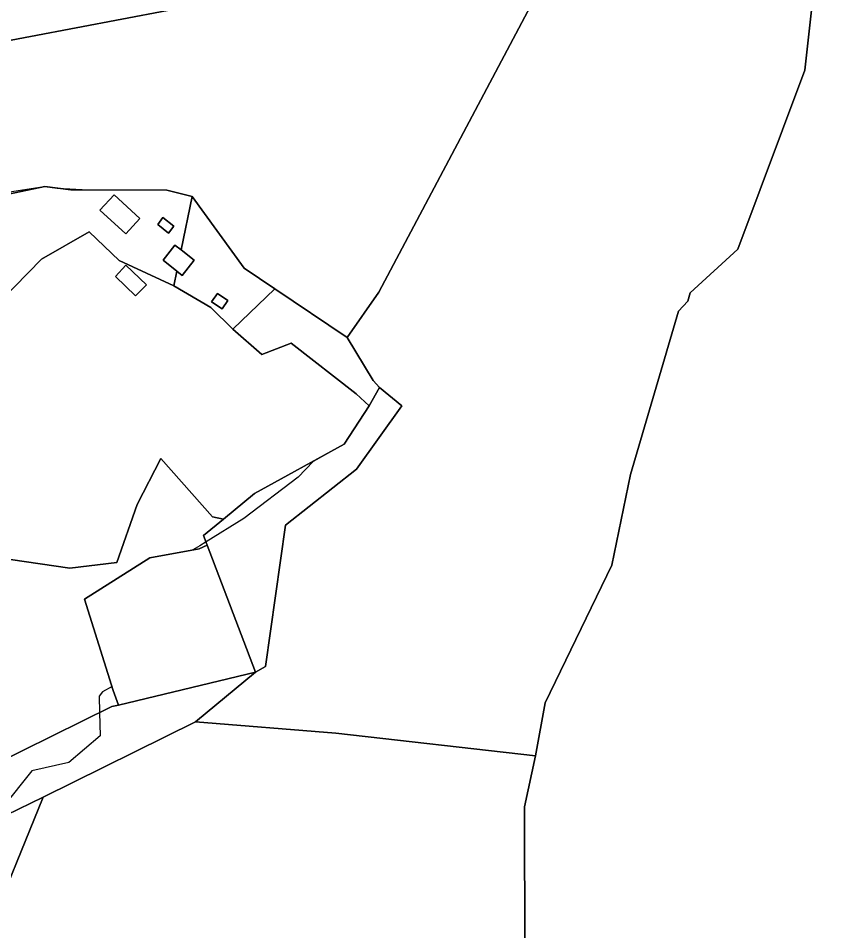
# Model space of a CAD drawing. Extents: x -477304 to -465429, y -1159113 to -1149210.
# Drawn here: x -470641.9 to -470326.3, y -1151305.4 to -1150947.2 of the extents above; entities that cross this region are included whole.
import ezdxf

# ---------------------------------------------------------------- set-up
doc = ezdxf.new("R2010")
doc.units = 0
for name, color, linetype in [('BPEJ_s', 7, 'Continuous'), ('orna_s', 7, 'Continuous'), ('ostatni_s', 7, 'Continuous'), ('PUPFL_s', 7, 'Continuous'), ('trav_porost_s', 7, 'Continuous'), ('zahrada_s', 7, 'Continuous')]:
    doc.layers.add(name, color=color, linetype=linetype)

msp = doc.modelspace()

# ---------------------------------------------------------------- linework, layer by layer
at = {"layer": 'BPEJ_s'}
for points in [[(-470658.15, -1151017.34), (-470633.4, -1151013.5), (-470632.77, -1151013.54), (-470631.51, -1151013.27), (-470626.59, -1151013.89), (-470614.3, -1151014.6), (-470583.59, -1151014.74), (-470573.68, -1151017.18), (-470553.31, -1151045.36), (-470541.25, -1151053.4), (-470512.86, -1151072.58), (-470502.66, -1151089.45), (-470500.16, -1151092.09), (-470504.24, -1151099.28), (-470513.96, -1151114.43), (-470526.21, -1151121.16)], [(-470658.15, -1151017.34), (-470633.4, -1151013.5), (-470632.77, -1151013.54), (-470631.51, -1151013.27), (-470626.59, -1151013.89), (-470614.3, -1151014.6), (-470583.59, -1151014.74), (-470573.68, -1151017.18), (-470553.31, -1151045.36), (-470541.25, -1151053.4), (-470512.86, -1151072.58), (-470502.66, -1151089.45), (-470500.16, -1151092.09), (-470504.24, -1151099.28), (-470513.96, -1151114.43), (-470526.21, -1151121.16), (-470532.08, -1151127.41), (-470553.41, -1151143.62), (-470568.22, -1151152.73), (-470570.68, -1151154.24), (-470573.38, -1151155.9), (-470570.96, -1151155.45), (-470567.73, -1151154.03), (-470548.75, -1151203.84), (-470602.52, -1151216.81), (-470604.6, -1151211.07), (-470605.07, -1151209.57), (-470608.87, -1151211.67), (-470610.15, -1151213.38), (-470609.97, -1151219.69), (-470609.7, -1151228.91), (-470622.1, -1151239.4), (-470636.6, -1151242.6), (-470647.91, -1151256.89)], [(-470526.21, -1151121.16), (-470532.08, -1151127.41), (-470553.41, -1151143.62), (-470568.22, -1151152.73), (-470570.68, -1151154.24), (-470573.38, -1151155.9), (-470570.96, -1151155.45), (-470567.73, -1151154.03), (-470548.75, -1151203.84), (-470602.52, -1151216.81), (-470604.6, -1151211.07), (-470605.07, -1151209.57), (-470608.87, -1151211.67), (-470610.15, -1151213.38), (-470609.97, -1151219.69), (-470609.7, -1151228.91), (-470622.1, -1151239.4), (-470636.6, -1151242.6), (-470647.91, -1151256.89)]]:
    msp.add_lwpolyline(points, dxfattribs=at)
at = {"layer": 'orna_s'}
msp.add_lwpolyline([(-470509.28, -1151094.66), (-470534.76, -1151074.77), (-470546.34, -1151079.22), (-470557.72, -1151069.26), (-470541.25, -1151053.4), (-470512.86, -1151072.58), (-470502.66, -1151089.45), (-470500.16, -1151092.09), (-470504.24, -1151099.28)], close=True, dxfattribs=at)
at = {"layer": 'ostatni_s'}
for points in [[(-470604.32, -1151016.48), (-470594.21, -1151025.76), (-470599.72, -1151031.79), (-470609.86, -1151022.51)], [(-470587.11, -1151028.16), (-470585.12, -1151025.42), (-470580.91, -1151028.8), (-470582.93, -1151031.59)], [(-470585.05, -1151042.1), (-470580.44, -1151036.27), (-470578, -1151038.16), (-470572.87, -1151042.13), (-470577.62, -1151048.13), (-470579.71, -1151046.44)], [(-470595.86, -1151056.17), (-470603.74, -1151048.59), (-470599.67, -1151044.18), (-470591.57, -1151051.84)], [(-470561.91, -1151061.24), (-470566.06, -1151058.54), (-470563.72, -1151055.31), (-470559.7, -1151057.99)]]:
    msp.add_lwpolyline(points, close=True, dxfattribs=at)
msp.add_lwpolyline([(-470673.69, -1151155.51), (-470621.61, -1151163.1), (-470603.22, -1151160.9), (-470595.27, -1151138.07), (-470585.97, -1151120.02), (-470565.7, -1151142.96), (-470561.36, -1151143.77), (-470569.19, -1151150.19), (-470567.73, -1151154.03), (-470570.96, -1151155.45), (-470590.29, -1151159.05), (-470615.9, -1151175.3), (-470604.6, -1151211.07), (-470602.52, -1151216.81), (-470605.14, -1151217.31), (-470651.85, -1151240.37)], dxfattribs=at)
at = {"layer": 'PUPFL_s'}
for points in [[(-470613.41, -1150896.69), (-470544.6, -1150879.32), (-470475.24, -1150861.98), (-470405.76, -1150844.61), (-470366.97, -1150835.41), (-470336.63, -1150827.29), (-470329.58, -1150839.72), (-470327.73, -1150895.68), (-470426.01, -1150914.2), (-470502.47, -1150928.8), (-470583.28, -1150944.22), (-470655.1, -1150957.75), (-470717.41, -1150969.4), (-470704.45, -1150953.63), (-470672.63, -1150933.25), (-470629.94, -1150908.25)], [(-470517.26, -1151227.82), (-470572.35, -1151223.33), (-470548.75, -1151203.84), (-470544.82, -1151201.65), (-470536.98, -1151146.14), (-470509.23, -1151124.15), (-470491.39, -1151099.41), (-470500.16, -1151092.09), (-470502.66, -1151089.45), (-470512.86, -1151072.58), (-470500.38, -1151054.69), (-470426.01, -1150914.2), (-470327.73, -1150895.68), (-470326.26, -1150916.54), (-470329.97, -1150937.97), (-470333.31, -1150967.55), (-470359.56, -1151037.85), (-470378.28, -1151055.04), (-470379.22, -1151058.27), (-470382.86, -1151062.19), (-470401.74, -1151126.27), (-470409, -1151161.9), (-470435.17, -1151215.91), (-470439, -1151236.7)], [(-470509.23, -1151124.15), (-470536.98, -1151146.14), (-470544.82, -1151201.65), (-470548.75, -1151203.84), (-470567.73, -1151154.03), (-470569.19, -1151150.19), (-470561.36, -1151143.77), (-470549.17, -1151133.77), (-470513.96, -1151114.43), (-470504.24, -1151099.28), (-470500.16, -1151092.09), (-470491.39, -1151099.41)], [(-470703.52, -1151277.94), (-470704.83, -1151276.48), (-470674.74, -1151263.66), (-470676.59, -1151249.98), (-470651.85, -1151240.37), (-470605.14, -1151217.31), (-470602.52, -1151216.81), (-470548.75, -1151203.84), (-470572.35, -1151223.33), (-470632.08, -1151252.99), (-470646.62, -1151259.97), (-470665, -1151264.97)], [(-470590.97, -1151349.83), (-470620.51, -1151352.03), (-470670.37, -1151355.75), (-470673.29, -1151355.15), (-470654.9, -1151308.72), (-470632.08, -1151252.99), (-470572.35, -1151223.33), (-470517.26, -1151227.82), (-470439, -1151236.7), (-470443.21, -1151256.74), (-470443.16, -1151314.78), (-470441.39, -1151338.67), (-470491.25, -1151342.38), (-470541.11, -1151346.11)], [(-470717.94, -1151345.28), (-470796.48, -1151351.46), (-470839.68, -1151348.07), (-470842.64, -1151324.3), (-470739.78, -1151288.15), (-470703.52, -1151277.94), (-470665, -1151264.97), (-470646.62, -1151259.97), (-470632.08, -1151252.99), (-470654.9, -1151308.72), (-470673.29, -1151355.15)]]:
    msp.add_lwpolyline(points, close=True, dxfattribs=at)
for points in [[(-470426.01, -1150914.2), (-470500.38, -1151054.69), (-470512.86, -1151072.58), (-470541.25, -1151053.4), (-470553.31, -1151045.36), (-470573.68, -1151017.18), (-470583.59, -1151014.74), (-470621.23, -1151014.57), (-470631.51, -1151013.27), (-470674.36, -1151022.27)], [(-470443.16, -1151314.78), (-470443.21, -1151256.74), (-470439, -1151236.7), (-470435.17, -1151215.91), (-470409, -1151161.9), (-470401.74, -1151126.27), (-470382.86, -1151062.19), (-470379.22, -1151058.27), (-470378.28, -1151055.04), (-470359.56, -1151037.85), (-470333.31, -1150967.55), (-470329.97, -1150937.97)], [(-470655.1, -1150957.75), (-470583.28, -1150944.22)]]:
    msp.add_lwpolyline(points, dxfattribs=at)
at = {"layer": 'trav_porost_s'}
for points in [[(-470573.68, -1151017.18), (-470578, -1151038.16), (-470580.44, -1151036.27), (-470585.05, -1151042.1), (-470579.71, -1151046.44), (-470580.91, -1151052.28), (-470602.32, -1151042.32), (-470614.12, -1151030.99), (-470632.72, -1151041.79), (-470654.09, -1151063.43), (-470671.97, -1151043.67), (-470670.69, -1151041.24), (-470676.86, -1151034.97), (-470681.61, -1151036.95), (-470695.05, -1151027.9), (-470721.74, -1151035.36), (-470709.15, -1151024.64), (-470674.36, -1151022.27), (-470631.51, -1151013.27), (-470621.23, -1151014.57), (-470583.59, -1151014.74)], [(-470594.21, -1151025.76), (-470604.32, -1151016.48), (-470609.86, -1151022.51), (-470599.72, -1151031.79)], [(-470587.11, -1151028.16), (-470582.93, -1151031.59), (-470580.91, -1151028.8), (-470585.12, -1151025.42)], [(-470591.57, -1151051.84), (-470599.67, -1151044.18), (-470603.74, -1151048.59), (-470595.86, -1151056.17)], [(-470602.52, -1151216.81), (-470604.6, -1151211.07), (-470615.9, -1151175.3), (-470590.29, -1151159.05), (-470570.96, -1151155.45), (-470567.73, -1151154.03), (-470548.75, -1151203.84)]]:
    msp.add_lwpolyline(points, close=True, dxfattribs=at)
msp.add_lwpolyline([(-470654.09, -1151063.43), (-470632.72, -1151041.79), (-470614.12, -1151030.99), (-470602.32, -1151042.32), (-470580.91, -1151052.28), (-470566.29, -1151060.71), (-470557.72, -1151069.26), (-470546.34, -1151079.22), (-470534.76, -1151074.77), (-470509.28, -1151094.66), (-470504.24, -1151099.28), (-470513.96, -1151114.43), (-470549.17, -1151133.77), (-470561.36, -1151143.77), (-470565.7, -1151142.96), (-470585.97, -1151120.02), (-470595.27, -1151138.07), (-470603.22, -1151160.9), (-470621.61, -1151163.1), (-470673.69, -1151155.51)], dxfattribs=at)
at = {"layer": 'zahrada_s'}
for points in [[(-470557.72, -1151069.26), (-470566.29, -1151060.71), (-470580.91, -1151052.28), (-470579.71, -1151046.44), (-470577.62, -1151048.13), (-470572.87, -1151042.13), (-470578, -1151038.16), (-470573.68, -1151017.18), (-470553.31, -1151045.36), (-470541.25, -1151053.4)], [(-470559.7, -1151057.99), (-470563.72, -1151055.31), (-470566.06, -1151058.54), (-470561.91, -1151061.24)]]:
    msp.add_lwpolyline(points, close=True, dxfattribs=at)

doc.saveas('drawing.dxf')
